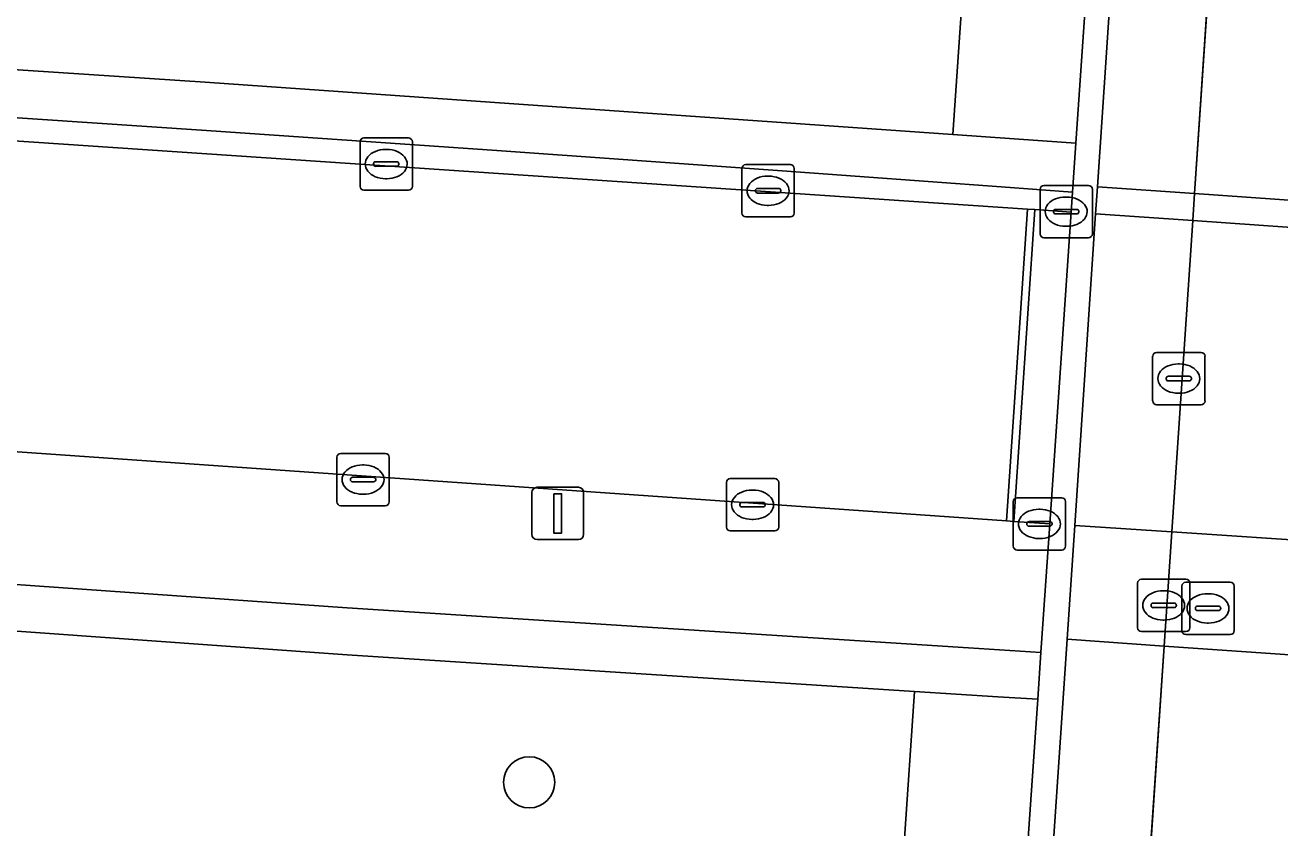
# Model space of a CAD drawing. Extents: x 161084 to 161928, y 385354 to 386522.
# Drawn here: x 161834.88 to 161858.88, y 385753.28 to 385768.64 of the extents above; entities that cross this region are included whole.
import ezdxf

# ---------------------------------------------------------------- set-up
doc = ezdxf.new("R2010")
doc.units = 0
for name, color, linetype in [('IMGEO_Berm_groen', 7, 'Continuous'), ('IMGEO_Boom', 7, 'Continuous'), ('IMGEO_Fietspad_gesloten', 7, 'Continuous'), ('IMGEO_Kolk', 7, 'Continuous'), ('IMGEO_Lichtmast', 7, 'Continuous'), ('IMGEO_Lijnafwatering', 7, 'Continuous'), ('IMGEO_Muur', 7, 'Continuous'), ('IMGEO_Rioolput', 7, 'Continuous'), ('IMGEO_Voetpad_open', 7, 'Continuous')]:
    doc.layers.add(name, color=color, linetype=linetype)

msp = doc.modelspace()

# ---------------------------------------------------------------- linework, layer by layer
at = {"layer": 'IMGEO_Berm_groen'}
for points in [[(161852.893, 385770.453), (161839.527, 385772.748), (161828.367, 385773.85), (161824.712, 385773.26), (161824.582, 385768.445), (161824.556, 385767.475), (161825.027, 385767.449), (161825.062, 385768.341), (161827.847, 385768.192), (161832.024, 385767.966), (161838.319, 385767.552), (161843.862, 385767.158), (161849.432, 385766.773), (161852.625, 385766.548)], [(161855.366, 385772.033), (161853.029, 385772.438), (161852.893, 385770.453), (161852.625, 385766.548), (161854.337, 385766.427), (161854.978, 385766.382)], [(161851.893, 385755.894), (161841.035, 385756.594), (161832.665, 385757.191), (161825.005, 385757.664), (161820.113, 385757.88), (161815.249, 385758.019), (161811.045, 385758.08), (161808.253, 385758.095), (161803.351, 385758.126), (161803.356, 385758.986), (161803.357, 385759.133), (161802.725, 385759.134), (161802.733, 385757.845), (161802.784, 385750), (161802.815, 385744.897), (161850.764, 385750), (161851.492, 385750.077)], [(161854.247, 385755.743), (161853.483, 385755.792), (161851.893, 385755.894), (161851.492, 385750.077), (161853.875, 385750.328)]]:
    msp.add_lwpolyline(points, close=True, dxfattribs=at)
at = {"layer": 'IMGEO_Boom'}
msp.add_circle((161844.519, 385754.153), 0.489, dxfattribs=at)
at = {"layer": 'IMGEO_Fietspad_gesloten'}
for points in [[(161872.841, 386000.002), (161869.97, 386000), (161860.914, 385862.863), (161860.697, 385856.475), (161860.437, 385843.514), (161860.421, 385812.4), (161858.833, 385787.509), (161858.269, 385778.995), (161858.255, 385778.923), (161857.683, 385771.892), (161857.248, 385765.417), (161857.213, 385764.901), (161856.813, 385758.947), (161856.665, 385756.759), (161856.218, 385750.107)], [(161854.888, 385765.064), (161854.194, 385765.111), (161854.054, 385765.12), (161827.089, 385766.934), (161812.271, 385767.427), (161804.101, 385767.366), (161801.751, 385767.298), (161799.756, 385767.273), (161797.761, 385767.239), (161795.766, 385767.195), (161793.771, 385767.142), (161791.8, 385767.081), (161789.829, 385767.011), (161787.859, 385766.931), (161785.888, 385766.843), (161783.919, 385766.745), (161773.434, 385766.235), (161746.061, 385764.837), (161695.973, 385762.153), (161679.25, 385761.47), (161669.406, 385760.816), (161662.497, 385760.796), (161654.574, 385761.228), (161654.259, 385758.58)], [(161654.411, 385756.819), (161654.682, 385754.039), (161659.174, 385754.48), (161690.922, 385756.162), (161741.931, 385758.623), (161783.101, 385760.974), (161797.455, 385761.439), (161812.73, 385761.489), (161826.499, 385761.052), (161853.653, 385759.156), (161853.793, 385759.146), (161854.478, 385759.099), (161854.888, 385765.064)]]:
    msp.add_lwpolyline(points, dxfattribs=at)
msp.add_lwpolyline([(161873.526, 385757.796), (161873.809, 385761.928), (161873.933, 385763.733), (161872.039, 385763.865), (161871.697, 385763.889), (161868.549, 385764.109), (161865.455, 385764.32), (161863.017, 385764.496), (161862.852, 385764.507), (161860.284, 385764.687), (161857.213, 385764.901), (161855.355, 385765.031), (161854.954, 385759.067), (161856.813, 385758.947), (161859.867, 385758.743), (161862.336, 385758.572), (161865.078, 385758.382), (161868.152, 385758.169), (161871.277, 385757.952), (161871.641, 385757.927)], close=True, dxfattribs=at)
at = {"layer": 'IMGEO_Kolk'}
for p, q in [((161841.283, 385765.556), (161841.283, 385766.408)), ((161841.358, 385766.482), (161842.21, 385766.482)), ((161842.284, 385766.408), (161842.284, 385765.556)), ((161841.771, 385766.262), (161841.796, 385766.262)), ((161841.542, 385765.976), (161841.542, 385765.988)), ((161841.98, 385765.939), (161841.582, 385765.939)), ((161841.585, 385766.025), (161841.983, 385766.025)), ((161842.026, 385765.988), (161842.026, 385765.976)), ((161848.588, 385765.045), (161848.588, 385765.897)), ((161848.663, 385765.971), (161849.515, 385765.971)), ((161849.589, 385765.897), (161849.589, 385765.045)), ((161841.794, 385765.702), (161841.769, 385765.702)), ((161849.076, 385765.751), (161849.101, 385765.751)), ((161842.21, 385765.482), (161841.358, 385765.482)), ((161848.847, 385765.465), (161848.847, 385765.477)), ((161849.285, 385765.428), (161848.887, 385765.428)), ((161848.89, 385765.514), (161849.288, 385765.514)), ((161849.331, 385765.477), (161849.331, 385765.465)), ((161854.291, 385764.646), (161854.291, 385765.498)), ((161854.366, 385765.572), (161855.218, 385765.572)), ((161855.292, 385765.498), (161855.292, 385764.646)), ((161849.099, 385765.191), (161849.074, 385765.191)), ((161854.779, 385765.352), (161854.804, 385765.352)), ((161849.515, 385764.971), (161848.663, 385764.971)), ((161854.55, 385765.066), (161854.55, 385765.078)), ((161854.988, 385765.029), (161854.59, 385765.029)), ((161854.593, 385765.115), (161854.991, 385765.115)), ((161855.034, 385765.078), (161855.034, 385765.066)), ((161854.802, 385764.792), (161854.777, 385764.792)), ((161855.218, 385764.572), (161854.366, 385764.572)), ((161840.84, 385759.52), (161840.84, 385760.372)), ((161840.915, 385760.446), (161841.767, 385760.446)), ((161841.841, 385760.372), (161841.841, 385759.52)), ((161841.328, 385760.226), (161841.353, 385760.226)), ((161841.099, 385759.94), (161841.099, 385759.952)), ((161841.537, 385759.903), (161841.139, 385759.903)), ((161841.142, 385759.989), (161841.54, 385759.989)), ((161841.583, 385759.952), (161841.583, 385759.94)), ((161848.291, 385759.038), (161848.291, 385759.89)), ((161848.366, 385759.964), (161849.218, 385759.964)), ((161849.292, 385759.89), (161849.292, 385759.038)), ((161841.351, 385759.666), (161841.326, 385759.666)), ((161848.779, 385759.744), (161848.804, 385759.744)), ((161841.767, 385759.446), (161840.915, 385759.446)), ((161848.55, 385759.458), (161848.55, 385759.47)), ((161848.988, 385759.421), (161848.59, 385759.421)), ((161848.593, 385759.507), (161848.991, 385759.507)), ((161849.034, 385759.47), (161849.034, 385759.458)), ((161853.779, 385758.672), (161853.779, 385759.524)), ((161853.854, 385759.598), (161854.706, 385759.598)), ((161854.78, 385759.524), (161854.78, 385758.672)), ((161848.802, 385759.184), (161848.777, 385759.184)), ((161854.267, 385759.378), (161854.292, 385759.378)), ((161849.218, 385758.964), (161848.366, 385758.964)), ((161854.038, 385759.092), (161854.038, 385759.104)), ((161854.476, 385759.055), (161854.078, 385759.055)), ((161854.081, 385759.141), (161854.479, 385759.141)), ((161854.522, 385759.104), (161854.522, 385759.092)), ((161854.29, 385758.818), (161854.265, 385758.818)), ((161854.706, 385758.598), (161853.854, 385758.598))]:
    msp.add_line(p, q, dxfattribs=at)
for points in [[(161841.283, 385765.556), (161841.283, 385766.408)], [(161841.358, 385766.482), (161842.21, 385766.482)], [(161842.284, 385766.408), (161842.284, 385765.556)], [(161848.588, 385765.045), (161848.588, 385765.897)], [(161848.663, 385765.971), (161849.515, 385765.971)], [(161849.589, 385765.897), (161849.589, 385765.045)], [(161842.21, 385765.482), (161841.358, 385765.482)], [(161854.291, 385764.646), (161854.291, 385765.498)], [(161854.366, 385765.572), (161855.218, 385765.572)], [(161855.292, 385765.498), (161855.292, 385764.646)], [(161849.515, 385764.971), (161848.663, 385764.971)], [(161855.218, 385764.572), (161854.366, 385764.572)], [(161840.84, 385759.52), (161840.84, 385760.372)], [(161840.915, 385760.446), (161841.767, 385760.446)], [(161841.841, 385760.372), (161841.841, 385759.52)], [(161848.291, 385759.038), (161848.291, 385759.89)], [(161848.366, 385759.964), (161849.218, 385759.964)], [(161849.292, 385759.89), (161849.292, 385759.038)], [(161841.767, 385759.446), (161840.915, 385759.446)], [(161853.779, 385758.672), (161853.779, 385759.524)], [(161853.854, 385759.598), (161854.706, 385759.598)], [(161854.78, 385759.524), (161854.78, 385758.672)], [(161849.218, 385758.964), (161848.366, 385758.964)], [(161854.706, 385758.598), (161853.854, 385758.598)]]:
    msp.add_lwpolyline(points, dxfattribs=at)
for centre, radius, start, end in [((161841.36, 385766.406), 0.0765, 91.552, 178.448), ((161841.36, 385766.406), 0.0765, 91.552, 178.448), ((161842.208, 385766.406), 0.0765, 1.552, 88.448), ((161842.208, 385766.406), 0.0765, 1.552, 88.448), ((161841.582, 385765.985), 0.0403, 85.8775, 175.7526), ((161841.579, 385765.975), 0.0366, 178.938, 274.7102), ((161841.983, 385765.982), 0.043, 264.8664, 352.4533), ((161841.987, 385765.987), 0.0386, 1.7309, 96.639), ((161848.665, 385765.895), 0.0765, 91.552, 178.448), ((161848.665, 385765.895), 0.0765, 91.552, 178.448), ((161849.513, 385765.895), 0.0765, 1.552, 88.448), ((161849.513, 385765.895), 0.0765, 1.552, 88.448), ((161841.36, 385765.558), 0.0765, 181.552, 268.448), ((161841.36, 385765.558), 0.0765, 181.552, 268.448), ((161842.208, 385765.558), 0.0765, 271.552, 358.448), ((161842.208, 385765.558), 0.0765, 271.552, 358.448), ((161848.887, 385765.474), 0.0403, 85.8775, 175.7526), ((161848.884, 385765.464), 0.0366, 178.938, 274.7102), ((161849.288, 385765.471), 0.043, 264.8664, 352.4533), ((161849.292, 385765.476), 0.0386, 1.7309, 96.639), ((161854.368, 385765.496), 0.0765, 91.552, 178.448), ((161854.368, 385765.496), 0.0765, 91.552, 178.448), ((161855.216, 385765.496), 0.0765, 1.552, 88.448), ((161855.216, 385765.496), 0.0765, 1.552, 88.448), ((161848.665, 385765.047), 0.0765, 181.552, 268.448), ((161848.665, 385765.047), 0.0765, 181.552, 268.448), ((161849.513, 385765.047), 0.0765, 271.552, 358.448), ((161849.513, 385765.047), 0.0765, 271.552, 358.448), ((161854.59, 385765.075), 0.0403, 85.8775, 175.7526), ((161854.587, 385765.065), 0.0366, 178.938, 274.7102), ((161854.991, 385765.072), 0.043, 264.8664, 352.4533), ((161854.995, 385765.077), 0.0386, 1.7309, 96.639), ((161854.368, 385764.648), 0.0765, 181.552, 268.448), ((161854.368, 385764.648), 0.0765, 181.552, 268.448), ((161855.216, 385764.648), 0.0765, 271.552, 358.448), ((161855.216, 385764.648), 0.0765, 271.552, 358.448), ((161840.917, 385760.37), 0.0765, 91.552, 178.448), ((161840.917, 385760.37), 0.0765, 91.552, 178.448), ((161841.765, 385760.37), 0.0765, 1.552, 88.448), ((161841.765, 385760.37), 0.0765, 1.552, 88.448), ((161841.139, 385759.949), 0.0403, 85.8775, 175.7526), ((161841.136, 385759.939), 0.0366, 178.938, 274.7102), ((161841.54, 385759.946), 0.043, 264.8664, 352.4533), ((161841.544, 385759.951), 0.0386, 1.7309, 96.639), ((161848.368, 385759.888), 0.0765, 91.552, 178.448), ((161848.368, 385759.888), 0.0765, 91.552, 178.448), ((161849.216, 385759.888), 0.0765, 1.552, 88.448), ((161849.216, 385759.888), 0.0765, 1.552, 88.448), ((161840.917, 385759.522), 0.0765, 181.552, 268.448), ((161840.917, 385759.522), 0.0765, 181.552, 268.448), ((161841.765, 385759.522), 0.0765, 271.552, 358.448), ((161841.765, 385759.522), 0.0765, 271.552, 358.448), ((161848.59, 385759.467), 0.0403, 85.8775, 175.7526), ((161848.587, 385759.457), 0.0366, 178.938, 274.7102), ((161848.991, 385759.464), 0.043, 264.8664, 352.4533), ((161848.995, 385759.469), 0.0386, 1.7309, 96.639), ((161853.856, 385759.522), 0.0765, 91.552, 178.448), ((161853.856, 385759.522), 0.0765, 91.552, 178.448), ((161854.704, 385759.522), 0.0765, 1.552, 88.448), ((161854.704, 385759.522), 0.0765, 1.552, 88.448), ((161848.368, 385759.04), 0.0765, 181.552, 268.448), ((161848.368, 385759.04), 0.0765, 181.552, 268.448), ((161849.216, 385759.04), 0.0765, 271.552, 358.448), ((161849.216, 385759.04), 0.0765, 271.552, 358.448), ((161854.078, 385759.101), 0.0403, 85.8775, 175.7526), ((161854.075, 385759.091), 0.0366, 178.938, 274.7102), ((161854.479, 385759.098), 0.043, 264.8664, 352.4533), ((161854.483, 385759.103), 0.0386, 1.7309, 96.639), ((161853.856, 385758.674), 0.0765, 181.552, 268.448), ((161853.856, 385758.674), 0.0765, 181.552, 268.448), ((161854.704, 385758.674), 0.0765, 271.552, 358.448), ((161854.704, 385758.674), 0.0765, 271.552, 358.448)]:
    msp.add_arc(centre, radius, start, end, dxfattribs=at)
for centre, major_axis, ratio, start_param, end_param in [((161841.77, 385765.982), (-0.387, 0.002), 0.722429, 4.712389, 7.853982), ((161841.795, 385765.982), (-0.39, 0.002), 0.717154, 1.570796, 4.712389), ((161849.075, 385765.471), (-0.387, 0.002), 0.722429, 4.712389, 7.853982), ((161849.1, 385765.471), (-0.39, 0.002), 0.717154, 1.570796, 4.712389), ((161854.778, 385765.072), (-0.387, 0.002), 0.722429, 4.712389, 7.853982), ((161854.803, 385765.072), (-0.39, 0.002), 0.717154, 1.570796, 4.712389), ((161841.327, 385759.946), (-0.387, 0.002), 0.722429, 4.712389, 7.853982), ((161841.352, 385759.946), (-0.39, 0.002), 0.717154, 1.570796, 4.712389), ((161848.778, 385759.464), (-0.387, 0.002), 0.722429, 4.712389, 7.853982), ((161848.803, 385759.464), (-0.39, 0.002), 0.717154, 1.570796, 4.712389), ((161854.266, 385759.098), (-0.387, 0.002), 0.722429, 4.712389, 7.853982), ((161854.291, 385759.098), (-0.39, 0.002), 0.717154, 1.570796, 4.712389)]:
    msp.add_ellipse(centre, major_axis=major_axis, ratio=ratio, start_param=start_param, end_param=end_param, dxfattribs=at)
at = {"layer": 'IMGEO_Lichtmast'}
for p, q in [((161844.57, 385758.898), (161844.57, 385759.698)), ((161844.57, 385759.698), (161844.57, 385758.898)), ((161844.67, 385759.798), (161845.46, 385759.798)), ((161845.46, 385759.798), (161844.67, 385759.798)), ((161845.56, 385759.698), (161845.56, 385758.898)), ((161845.56, 385758.898), (161845.56, 385759.698)), ((161845.46, 385758.798), (161844.67, 385758.798)), ((161844.67, 385758.798), (161845.46, 385758.798))]:
    msp.add_line(p, q, dxfattribs=at)
msp.add_lwpolyline([(161844.99, 385759.673), (161845.14, 385759.673), (161845.14, 385758.923), (161844.99, 385758.923), (161844.99, 385759.673)], dxfattribs=at)
for centre, start, end in [((161844.67, 385759.698), 90, 180), ((161844.67, 385759.698), 90, 180), ((161845.46, 385759.698), 0, 90), ((161845.46, 385759.698), 360, 90), ((161844.67, 385758.898), 180, 270), ((161844.67, 385758.898), 180, 270), ((161845.46, 385758.898), 270, 0), ((161845.46, 385758.898), 270, 0)]:
    msp.add_arc(centre, 0.1, start, end, dxfattribs=at)
at = {"layer": 'IMGEO_Lijnafwatering'}
for points in [[(161854.054, 385765.12), (161853.653, 385759.156)], [(161854.194, 385765.111), (161853.793, 385759.146)]]:
    msp.add_lwpolyline(points, dxfattribs=at)
at = {"layer": 'IMGEO_Muur'}
for points in [[(161855.355, 385765.031), (161855.39, 385765.545), (161855.826, 385772.025), (161855.366, 385772.033), (161854.978, 385766.382), (161854.914, 385765.446), (161854.888, 385765.064), (161854.478, 385759.099), (161854.309, 385756.637), (161854.247, 385755.743), (161853.875, 385750.328), (161854.365, 385750.3), (161854.808, 385756.89), (161854.954, 385759.067)], [(161825.027, 385767.449), (161827.789, 385767.297), (161831.969, 385767.051), (161838.251, 385766.629), (161843.812, 385766.248), (161849.36, 385765.852), (161853.547, 385765.546), (161854.914, 385765.446), (161854.978, 385766.382), (161854.337, 385766.427), (161852.625, 385766.548), (161849.432, 385766.773), (161843.862, 385767.158), (161838.319, 385767.552), (161832.024, 385767.966), (161827.847, 385768.192), (161825.062, 385768.341)], [(161803.356, 385758.986), (161803.351, 385758.126), (161808.253, 385758.095), (161811.045, 385758.08), (161815.249, 385758.019), (161820.113, 385757.88), (161825.005, 385757.664), (161832.665, 385757.191), (161841.035, 385756.594), (161851.893, 385755.894), (161853.483, 385755.792), (161854.247, 385755.743), (161854.309, 385756.637), (161852.926, 385756.726), (161841.035, 385757.489), (161832.706, 385758.079), (161825.045, 385758.559), (161820.143, 385758.798), (161815.248, 385758.914), (161811.033, 385758.966), (161808.239, 385758.993)]]:
    msp.add_lwpolyline(points, close=True, dxfattribs=at)
at = {"layer": 'IMGEO_Rioolput'}
for p, q in [((161856.446, 385761.452), (161856.446, 385762.304)), ((161856.521, 385762.378), (161857.373, 385762.378)), ((161857.447, 385762.304), (161857.447, 385761.452)), ((161856.934, 385762.158), (161856.959, 385762.158)), ((161856.705, 385761.872), (161856.705, 385761.884)), ((161857.143, 385761.835), (161856.745, 385761.835)), ((161856.748, 385761.921), (161857.146, 385761.921)), ((161857.189, 385761.884), (161857.189, 385761.872)), ((161856.957, 385761.598), (161856.932, 385761.598)), ((161857.373, 385761.378), (161856.521, 385761.378)), ((161856.156, 385757.112), (161856.156, 385757.964)), ((161856.231, 385758.038), (161857.083, 385758.038)), ((161857.079, 385757.981), (161857.931, 385757.981)), ((161857.157, 385757.964), (161857.157, 385757.112)), ((161856.644, 385757.818), (161856.669, 385757.818)), ((161857.004, 385757.055), (161857.004, 385757.907)), ((161857.492, 385757.761), (161857.517, 385757.761)), ((161858.005, 385757.907), (161858.005, 385757.055)), ((161856.415, 385757.532), (161856.415, 385757.544)), ((161856.853, 385757.495), (161856.455, 385757.495)), ((161856.458, 385757.581), (161856.856, 385757.581)), ((161856.899, 385757.544), (161856.899, 385757.532)), ((161857.263, 385757.475), (161857.263, 385757.487)), ((161857.306, 385757.524), (161857.704, 385757.524)), ((161857.747, 385757.487), (161857.747, 385757.475)), ((161856.667, 385757.258), (161856.642, 385757.258)), ((161857.701, 385757.438), (161857.303, 385757.438)), ((161857.083, 385757.038), (161856.231, 385757.038)), ((161857.515, 385757.201), (161857.49, 385757.201)), ((161857.931, 385756.981), (161857.079, 385756.981))]:
    msp.add_line(p, q, dxfattribs=at)
for points in [[(161856.446, 385761.452), (161856.446, 385762.304)], [(161856.521, 385762.378), (161857.373, 385762.378)], [(161857.447, 385762.304), (161857.447, 385761.452)], [(161857.373, 385761.378), (161856.521, 385761.378)], [(161856.156, 385757.112), (161856.156, 385757.964)], [(161856.231, 385758.038), (161857.083, 385758.038)], [(161857.079, 385757.981), (161857.931, 385757.981)], [(161857.157, 385757.964), (161857.157, 385757.112)], [(161857.004, 385757.055), (161857.004, 385757.907)], [(161858.005, 385757.907), (161858.005, 385757.055)], [(161857.083, 385757.038), (161856.231, 385757.038)], [(161857.931, 385756.981), (161857.079, 385756.981)]]:
    msp.add_lwpolyline(points, dxfattribs=at)
for centre, radius, start, end in [((161856.523, 385762.302), 0.0765, 91.552, 178.448), ((161856.523, 385762.302), 0.0765, 91.552, 178.448), ((161857.371, 385762.302), 0.0765, 1.552, 88.448), ((161857.371, 385762.302), 0.0765, 1.552, 88.448), ((161856.745, 385761.881), 0.0403, 85.8775, 175.7526), ((161856.742, 385761.871), 0.0366, 178.938, 274.7102), ((161857.146, 385761.878), 0.043, 264.8664, 352.4533), ((161857.15, 385761.883), 0.0386, 1.7309, 96.639), ((161856.523, 385761.454), 0.0765, 181.552, 268.448), ((161856.523, 385761.454), 0.0765, 181.552, 268.448), ((161857.371, 385761.454), 0.0765, 271.552, 358.448), ((161857.371, 385761.454), 0.0765, 271.552, 358.448), ((161856.233, 385757.962), 0.0765, 91.552, 178.448), ((161856.233, 385757.962), 0.0765, 91.552, 178.448), ((161857.081, 385757.905), 0.0765, 91.552, 178.448), ((161857.081, 385757.905), 0.0765, 91.552, 178.448), ((161857.081, 385757.962), 0.0765, 1.552, 88.448), ((161857.081, 385757.962), 0.0765, 1.552, 88.448), ((161857.929, 385757.905), 0.0765, 1.552, 88.448), ((161857.929, 385757.905), 0.0765, 1.552, 88.448), ((161856.455, 385757.541), 0.0403, 85.8775, 175.7526), ((161856.452, 385757.531), 0.0366, 178.938, 274.7102), ((161856.856, 385757.538), 0.043, 264.8664, 352.4533), ((161856.86, 385757.543), 0.0386, 1.7309, 96.639), ((161857.303, 385757.484), 0.0403, 85.8775, 175.7526), ((161857.708, 385757.486), 0.0386, 1.7309, 96.639), ((161857.3, 385757.474), 0.0366, 178.938, 274.7102), ((161857.704, 385757.481), 0.043, 264.8664, 352.4533), ((161856.233, 385757.114), 0.0765, 181.552, 268.448), ((161856.233, 385757.114), 0.0765, 181.552, 268.448), ((161857.081, 385757.057), 0.0765, 181.552, 268.448), ((161857.081, 385757.057), 0.0765, 181.552, 268.448), ((161857.081, 385757.114), 0.0765, 271.552, 358.448), ((161857.081, 385757.114), 0.0765, 271.552, 358.448), ((161857.929, 385757.057), 0.0765, 271.552, 358.448), ((161857.929, 385757.057), 0.0765, 271.552, 358.448)]:
    msp.add_arc(centre, radius, start, end, dxfattribs=at)
for centre, major_axis, ratio, start_param, end_param in [((161856.933, 385761.878), (-0.387, 0.002), 0.722429, 4.712389, 7.853982), ((161856.958, 385761.878), (-0.39, 0.002), 0.717154, 1.570796, 4.712389), ((161856.643, 385757.538), (-0.387, 0.002), 0.722429, 4.712389, 7.853982), ((161856.668, 385757.538), (-0.39, 0.002), 0.717154, 1.570796, 4.712389), ((161857.491, 385757.481), (-0.387, 0.002), 0.722429, 4.712389, 7.853982), ((161857.516, 385757.481), (-0.39, 0.002), 0.717154, 1.570796, 4.712389)]:
    msp.add_ellipse(centre, major_axis=major_axis, ratio=ratio, start_param=start_param, end_param=end_param, dxfattribs=at)
at = {"layer": 'IMGEO_Voetpad_open'}
for points in [[(161857.2, 385781.305), (161856.465, 385779.622), (161855.826, 385772.025), (161855.39, 385765.545), (161855.355, 385765.031), (161854.954, 385759.067), (161854.808, 385756.89), (161854.365, 385750.3), (161854.351, 385750), (161854.075, 385743.104), (161840.813, 385740.802), (161840.018, 385734.647), (161841.555, 385734.545), (161842.26, 385739.686), (161855.888, 385741.703), (161855.939, 385743.432), (161856.211, 385750), (161856.218, 385750.107), (161856.665, 385756.759), (161856.813, 385758.947), (161857.213, 385764.901), (161857.248, 385765.417), (161857.683, 385771.892), (161858.255, 385778.923)], [(161804.101, 385767.366), (161812.271, 385767.427), (161827.089, 385766.934), (161854.054, 385765.12), (161854.194, 385765.111), (161854.888, 385765.064), (161854.914, 385765.446), (161853.547, 385765.546), (161849.36, 385765.852), (161843.812, 385766.248), (161838.251, 385766.629), (161831.969, 385767.051), (161827.789, 385767.297), (161825.027, 385767.449), (161824.556, 385767.475), (161824.554, 385767.418), (161822.015, 385767.537), (161821.736, 385767.551), (161819.664, 385767.62)], [(161800.418, 385759.113), (161802.725, 385759.134), (161803.357, 385759.133), (161803.356, 385758.986), (161808.239, 385758.993), (161811.033, 385758.966), (161815.248, 385758.914), (161820.143, 385758.798), (161825.045, 385758.559), (161832.706, 385758.079), (161841.035, 385757.489), (161852.926, 385756.726), (161854.309, 385756.637), (161854.478, 385759.099), (161853.793, 385759.146), (161853.653, 385759.156), (161826.499, 385761.052)]]:
    msp.add_lwpolyline(points, dxfattribs=at)
for points in [[(161873.933, 385763.733), (161873.969, 385764.259), (161871.734, 385764.417), (161863.077, 385765.015), (161860.32, 385765.205), (161857.248, 385765.417), (161855.39, 385765.545), (161855.355, 385765.031), (161857.213, 385764.901), (161860.284, 385764.687), (161862.852, 385764.507), (161863.017, 385764.496), (161865.455, 385764.32), (161868.549, 385764.109), (161871.697, 385763.889), (161872.039, 385763.865)], [(161873.375, 385755.589), (161873.526, 385757.796), (161871.641, 385757.927), (161871.277, 385757.952), (161868.152, 385758.169), (161865.078, 385758.382), (161862.336, 385758.572), (161859.867, 385758.743), (161856.813, 385758.947), (161854.954, 385759.067), (161854.808, 385756.89), (161856.665, 385756.759), (161859.713, 385756.545), (161862.084, 385756.378), (161871.121, 385755.743)]]:
    msp.add_lwpolyline(points, close=True, dxfattribs=at)

doc.saveas('drawing.dxf')
